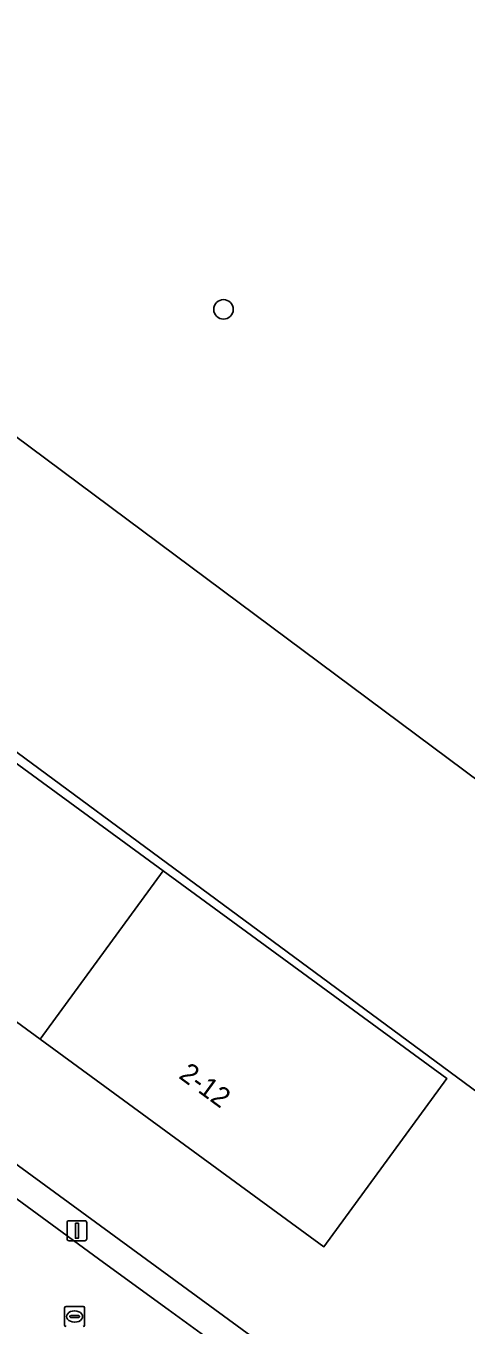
# Model space of a CAD drawing. Extents: x 159674 to 160531, y 382172 to 382904.
# Drawn here: x 160118.4 to 160140.5, y 382265.9 to 382330.9 of the extents above; entities that cross this region are included whole.
import ezdxf

# ---------------------------------------------------------------- set-up
doc = ezdxf.new("R2010")
doc.units = 0
for name, color, linetype in [('IMGEO_Boom', 7, 'Continuous'), ('IMGEO_Erf', 7, 'Continuous'), ('IMGEO_Groenvoorziening', 7, 'Continuous'), ('IMGEO_Lichtmast', 7, 'Continuous'), ('IMGEO_Pand', 7, 'Continuous'), ('IMGEO_Pand_nummerreeks', 7, 'Continuous'), ('IMGEO_Rijbaan_lokaal_open', 7, 'Continuous'), ('IMGEO_Rioolput', 7, 'Continuous'), ('IMGEO_Voetpad_open', 7, 'Continuous')]:
    doc.layers.add(name, color=color, linetype=linetype)

msp = doc.modelspace()

# ---------------------------------------------------------------- linework, layer by layer
at = {"layer": 'IMGEO_Boom'}
msp.add_circle((160128.333, 382316.722), 0.489, dxfattribs=at)
at = {"layer": 'IMGEO_Erf'}
msp.add_lwpolyline([(160104.95, 382290.619), (160090.742, 382301.006), (160096.891, 382309.417), (160111.099, 382299.03), (160125.307, 382288.642), (160139.508, 382278.26), (160133.359, 382269.849), (160119.158, 382280.231)], close=True, dxfattribs=at)
msp.add_lwpolyline([(160094.492, 382291.126), (160137.034, 382260.024), (160146.738, 382273.362), (160097.483, 382309.693)], dxfattribs=at)
at = {"layer": 'IMGEO_Groenvoorziening'}
for points in [[(160105.86, 382331.118), (160102.72, 382327.353), (160101.078, 382325.715), (160099.296, 382324.229), (160154.089, 382283.466)], [(160154.089, 382283.466), (160099.296, 382324.229)], [(160091.158, 382320.51), (160100.079, 382313.06), (160097.483, 382309.693), (160146.738, 382273.362)]]:
    msp.add_lwpolyline(points, dxfattribs=at)
at = {"layer": 'IMGEO_Lichtmast'}
for p, q in [((160120.502, 382270.253), (160120.502, 382271.053)), ((160120.502, 382271.053), (160120.502, 382270.253)), ((160120.602, 382271.153), (160121.392, 382271.153)), ((160121.392, 382271.153), (160120.602, 382271.153)), ((160121.492, 382271.053), (160121.492, 382270.253)), ((160121.492, 382270.253), (160121.492, 382271.053)), ((160121.392, 382270.153), (160120.602, 382270.153)), ((160120.602, 382270.153), (160121.392, 382270.153))]:
    msp.add_line(p, q, dxfattribs=at)
msp.add_lwpolyline([(160120.922, 382271.028), (160121.072, 382271.028), (160121.072, 382270.278), (160120.922, 382270.278), (160120.922, 382271.028)], dxfattribs=at)
for centre, start, end in [((160120.602, 382271.053), 90, 180), ((160120.602, 382271.053), 90, 180), ((160121.392, 382271.053), 0, 90), ((160121.392, 382271.053), 360, 90), ((160120.602, 382270.253), 180, 270), ((160120.602, 382270.253), 180, 270), ((160121.392, 382270.253), 270, 0), ((160121.392, 382270.253), 270, 0)]:
    msp.add_arc(centre, 0.1, start, end, dxfattribs=at)
at = {"layer": 'IMGEO_Pand'}
for points in [[(160119.158, 382280.231), (160125.307, 382288.642), (160111.099, 382299.03), (160104.95, 382290.619)], [(160119.158, 382280.231), (160133.359, 382269.849), (160139.508, 382278.26), (160125.307, 382288.642)]]:
    msp.add_lwpolyline(points, close=True, dxfattribs=at)
at = {"layer": 'IMGEO_Rijbaan_lokaal_open'}
msp.add_lwpolyline([(160131.185, 382262.567), (160129.24, 382264.044), (160125.564, 382266.708), (160122.325, 382269.061), (160114.92, 382274.476), (160111.247, 382277.162), (160100.754, 382284.836), (160097.08, 382287.522), (160092.644, 382290.766)], dxfattribs=at)
at = {"layer": 'IMGEO_Rioolput'}
for p, q in [((160120.458, 382266.862), (160121.31, 382266.862)), ((160120.383, 382265.936), (160120.383, 382266.788)), ((160120.642, 382266.356), (160120.642, 382266.368)), ((160121.08, 382266.319), (160120.682, 382266.319)), ((160120.685, 382266.405), (160121.083, 382266.405)), ((160120.871, 382266.642), (160120.896, 382266.642)), ((160121.126, 382266.368), (160121.126, 382266.356)), ((160121.384, 382266.788), (160121.384, 382265.936)), ((160120.894, 382266.082), (160120.869, 382266.082))]:
    msp.add_line(p, q, dxfattribs=at)
for points in [[(160120.458, 382266.862), (160121.31, 382266.862)], [(160120.383, 382265.936), (160120.383, 382266.788)], [(160121.384, 382266.788), (160121.384, 382265.936)]]:
    msp.add_lwpolyline(points, dxfattribs=at)
for centre, radius, start, end in [((160120.46, 382266.786), 0.0765, 91.55205, 178.44795), ((160120.46, 382266.786), 0.0765, 91.55205, 178.44795), ((160121.308, 382266.786), 0.0765, 1.55205, 88.44795), ((160121.308, 382266.786), 0.0765, 1.55205, 88.44795), ((160120.682, 382266.365), 0.0403, 85.87752, 175.75265), ((160120.679, 382266.355), 0.0366, 178.93798, 274.71019), ((160121.083, 382266.362), 0.043, 264.86636, 352.45326), ((160121.087, 382266.367), 0.0386, 1.73085, 96.63898), ((160120.46, 382265.938), 0.0765, 181.55205, 268.44795), ((160120.46, 382265.938), 0.0765, 181.55205, 268.44795), ((160121.308, 382265.938), 0.0765, 271.55205, 358.44795), ((160121.308, 382265.938), 0.0765, 271.55205, 358.44795)]:
    msp.add_arc(centre, radius, start, end, dxfattribs=at)
for centre, major_axis, ratio, start_param, end_param in [((160120.87, 382266.362), (-0.387, 0.002), 0.722429, 4.712389, 7.853982), ((160120.895, 382266.362), (-0.39, 0.002), 0.717154, 1.570796, 4.712389)]:
    msp.add_ellipse(centre, major_axis=major_axis, ratio=ratio, start_param=start_param, end_param=end_param, dxfattribs=at)
at = {"layer": 'IMGEO_Voetpad_open'}
msp.add_lwpolyline([(160092.644, 382290.766), (160097.08, 382287.522), (160100.754, 382284.836), (160111.247, 382277.162), (160114.92, 382274.476), (160122.325, 382269.061), (160125.564, 382266.708), (160129.24, 382264.044), (160131.185, 382262.567), (160136.508, 382258.728), (160137.034, 382260.024), (160094.492, 382291.126)], dxfattribs=at)

# ---------------------------------------------------------------- texts
at = {"layer": 'IMGEO_Pand_nummerreeks'}
msp.add_text('2-12', height=1, rotation=323.82972, dxfattribs=at).set_placement((160126.043, 382278.319))

doc.saveas('drawing.dxf')
